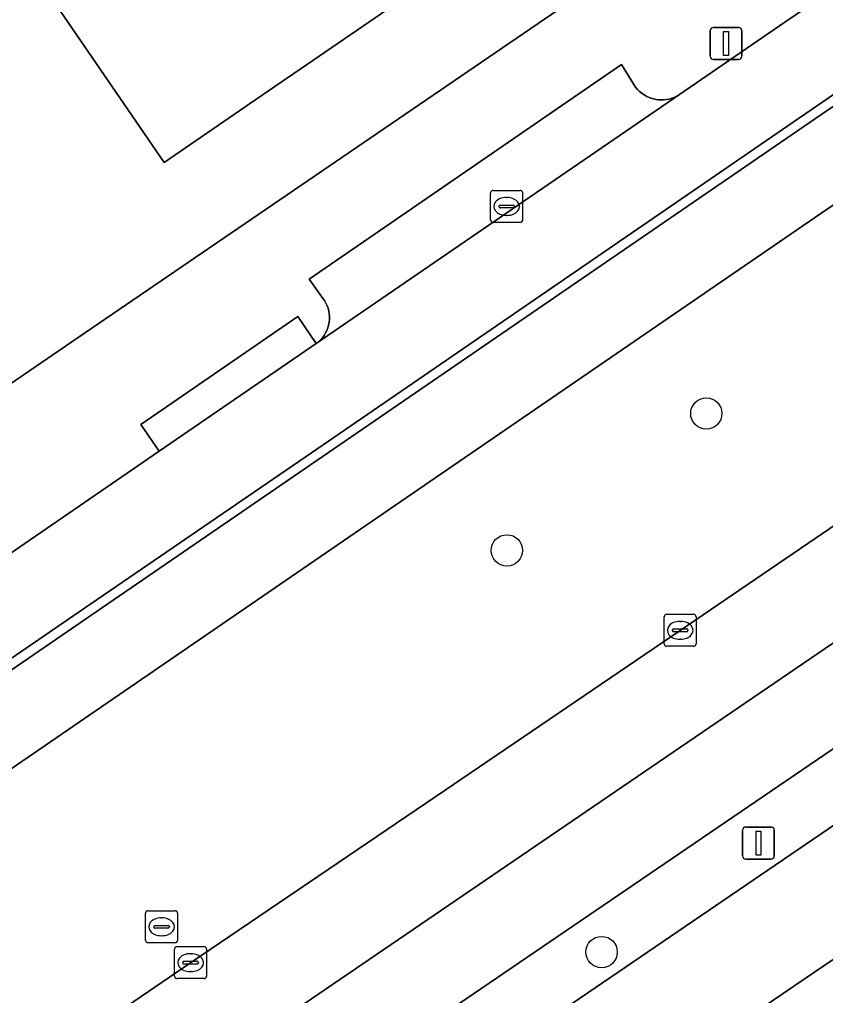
# Model space of a CAD drawing. Extents: x 157445 to 158888, y 383061 to 384688.
# Drawn here: x 158497.96 to 158523.16, y 383591.14 to 383621.64 of the extents above; entities that cross this region are included whole.
import ezdxf

# ---------------------------------------------------------------- set-up
doc = ezdxf.new("R2010")
doc.units = 0
for name, color, linetype in [('IMGEO_Berm_groen', 7, 'Continuous'), ('IMGEO_Boom', 7, 'Continuous'), ('IMGEO_Erf', 7, 'Continuous'), ('IMGEO_Fietspad_gesloten', 7, 'Continuous'), ('IMGEO_Kolk', 7, 'Continuous'), ('IMGEO_Lichtmast', 7, 'Continuous'), ('IMGEO_OVBaan_gesloten', 7, 'Continuous'), ('IMGEO_Pand', 7, 'Continuous'), ('IMGEO_Parkeervlak_open', 7, 'Continuous'), ('IMGEO_Rijbaan_lokaal_open', 7, 'Continuous'), ('IMGEO_Rijbaan_regionaal_gesloten', 7, 'Continuous'), ('IMGEO_Rioolput', 7, 'Continuous'), ('IMGEO_Verkeerseiland_open', 7, 'Continuous'), ('IMGEO_Voetpad_open', 7, 'Continuous')]:
    doc.layers.add(name, color=color, linetype=linetype)

msp = doc.modelspace()

# ---------------------------------------------------------------- linework, layer by layer
at = {"layer": 'IMGEO_Berm_groen'}
for points in [[(158534.043, 383603.699), (158614.863, 383658.766), (158650.87, 383683.315), (158649.601, 383684.834), (158542.718, 383612.011), (158532.907, 383605.325), (158500, 383582.902), (158421.837, 383529.639), (158421.008, 383529.093)], [(158618.032, 383680.773), (158597.382, 383666.576), (158524.995, 383616.939), (158509.882, 383606.575), (158500, 383599.794), (158400.504, 383531.525)], [(158472.766, 383571.328), (158488.049, 383581.718), (158500, 383589.896), (158503.312, 383592.163), (158510.98, 383597.353), (158518.614, 383602.55), (158529.635, 383610.058)], [(158421.762, 383527.194), (158500, 383580.503), (158534.043, 383603.699)]]:
    msp.add_lwpolyline(points, dxfattribs=at)
at = {"layer": 'IMGEO_Boom'}
for centre in [(158519.431, 383609.33), (158513.198, 383605.05), (158516.158, 383592.495)]:
    msp.add_circle(centre, 0.489, dxfattribs=at)
at = {"layer": 'IMGEO_Erf'}
for points in [[(158500, 383645.402), (158493.557, 383654.787), (158472.047, 383640.083), (158471.744, 383637.271), (158491.931, 383607.828), (158493.546, 383607.43), (158500, 383611.841), (158515.681, 383622.559)], [(158500.425, 383625.605), (158500, 383626.225), (158495.847, 383632.277), (158491.269, 383638.947), (158491.142, 383639.132), (158488.285, 383637.172), (158483.945, 383643.495), (158486.802, 383645.456), (158486.585, 383645.772), (158492.644, 383649.923), (158497.332, 383643.087), (158500, 383639.196), (158501.907, 383636.415), (158506.483, 383629.742), (158511.063, 383623.063), (158505.149, 383619.006), (158505.017, 383618.915), (158502.48, 383617.175), (158497.989, 383623.752), (158500.039, 383625.152), (158500.514, 383625.476)]]:
    msp.add_lwpolyline(points, close=True, dxfattribs=at)
at = {"layer": 'IMGEO_Fietspad_gesloten'}
for points in [[(158679.399, 383721.322), (158677.463, 383720.002), (158677.446, 383719.989), (158673.107, 383717.176), (158672.871, 383716.996), (158659.434, 383707.528), (158646.351, 383698.32), (158645.771, 383697.923), (158642.101, 383695.683), (158635.984, 383692.252), (158632.559, 383690.485), (158625.975, 383687.642), (158625.07, 383687.28), (158622.291, 383686.109), (158619.533, 383684.885), (158594.652, 383667.82), (158523.57, 383619.052), (158500, 383602.881), (158449.207, 383568.025), (158400.089, 383534.274), (158395.677, 383531.318), (158383.866, 383523.103)], [(158352.76, 383494.678), (158355.478, 383496.613), (158357.259, 383497.791), (158360.429, 383500), (158372.248, 383509.263), (158374.404, 383511.146), (158380.556, 383516.939), (158382.666, 383518.924), (158382.786, 383519.037), (158385.186, 383520.921), (158400.504, 383531.525), (158500, 383599.794), (158509.882, 383606.575), (158524.995, 383616.939), (158597.382, 383666.576), (158618.032, 383680.773)]]:
    msp.add_lwpolyline(points, dxfattribs=at)
at = {"layer": 'IMGEO_Kolk'}
for p, q in [((158512.764, 383616.3), (158513.616, 383616.3)), ((158512.689, 383615.374), (158512.689, 383616.226)), ((158513.177, 383616.08), (158513.202, 383616.08)), ((158513.69, 383616.226), (158513.69, 383615.374)), ((158512.948, 383615.794), (158512.948, 383615.806)), ((158513.386, 383615.757), (158512.988, 383615.757)), ((158512.991, 383615.843), (158513.389, 383615.843)), ((158513.432, 383615.806), (158513.432, 383615.794)), ((158513.2, 383615.52), (158513.175, 383615.52)), ((158513.616, 383615.3), (158512.764, 383615.3)), ((158518.113, 383602.125), (158518.113, 383602.977)), ((158518.188, 383603.051), (158519.04, 383603.051)), ((158519.114, 383602.977), (158519.114, 383602.125)), ((158518.372, 383602.545), (158518.372, 383602.557)), ((158518.415, 383602.594), (158518.813, 383602.594)), ((158518.601, 383602.831), (158518.626, 383602.831)), ((158518.856, 383602.557), (158518.856, 383602.545)), ((158518.81, 383602.508), (158518.412, 383602.508)), ((158518.624, 383602.271), (158518.599, 383602.271)), ((158519.04, 383602.051), (158518.188, 383602.051)), ((158502.811, 383591.738), (158502.811, 383592.59)), ((158502.886, 383592.664), (158503.738, 383592.664)), ((158503.812, 383592.59), (158503.812, 383591.738)), ((158503.113, 383592.207), (158503.511, 383592.207)), ((158503.299, 383592.444), (158503.324, 383592.444)), ((158503.07, 383592.158), (158503.07, 383592.17)), ((158503.508, 383592.121), (158503.11, 383592.121)), ((158503.322, 383591.884), (158503.297, 383591.884)), ((158503.554, 383592.17), (158503.554, 383592.158)), ((158503.738, 383591.664), (158502.886, 383591.664))]:
    msp.add_line(p, q, dxfattribs=at)
for points in [[(158512.764, 383616.3), (158513.616, 383616.3)], [(158512.689, 383615.374), (158512.689, 383616.226)], [(158513.69, 383616.226), (158513.69, 383615.374)], [(158513.616, 383615.3), (158512.764, 383615.3)], [(158518.113, 383602.125), (158518.113, 383602.977)], [(158518.188, 383603.051), (158519.04, 383603.051)], [(158519.114, 383602.977), (158519.114, 383602.125)], [(158519.04, 383602.051), (158518.188, 383602.051)], [(158502.811, 383591.738), (158502.811, 383592.59)], [(158502.886, 383592.664), (158503.738, 383592.664)], [(158503.812, 383592.59), (158503.812, 383591.738)], [(158503.738, 383591.664), (158502.886, 383591.664)]]:
    msp.add_lwpolyline(points, dxfattribs=at)
for centre, radius, start, end in [((158512.766, 383616.224), 0.0765, 91.552, 178.448), ((158512.766, 383616.224), 0.0765, 91.552, 178.448), ((158513.614, 383616.224), 0.0765, 1.552, 88.448), ((158513.614, 383616.224), 0.0765, 1.552, 88.448), ((158512.988, 383615.803), 0.0403, 85.8775, 175.7526), ((158512.985, 383615.793), 0.0366, 178.938, 274.7102), ((158513.389, 383615.8), 0.043, 264.8664, 352.4533), ((158513.393, 383615.805), 0.0386, 1.7309, 96.639), ((158512.766, 383615.376), 0.0765, 181.552, 268.448), ((158512.766, 383615.376), 0.0765, 181.552, 268.448), ((158513.614, 383615.376), 0.0765, 271.552, 358.448), ((158513.614, 383615.376), 0.0765, 271.552, 358.448), ((158518.19, 383602.975), 0.0765, 91.552, 178.448), ((158518.19, 383602.975), 0.0765, 91.552, 178.448), ((158519.038, 383602.975), 0.0765, 1.552, 88.448), ((158519.038, 383602.975), 0.0765, 1.552, 88.448), ((158518.412, 383602.554), 0.0403, 85.8775, 175.7526), ((158518.409, 383602.544), 0.0366, 178.938, 274.7102), ((158518.813, 383602.551), 0.043, 264.8664, 352.4533), ((158518.817, 383602.556), 0.0386, 1.7309, 96.639), ((158518.19, 383602.127), 0.0765, 181.552, 268.448), ((158518.19, 383602.127), 0.0765, 181.552, 268.448), ((158519.038, 383602.127), 0.0765, 271.552, 358.448), ((158519.038, 383602.127), 0.0765, 271.552, 358.448), ((158502.888, 383592.588), 0.0765, 91.552, 178.448), ((158502.888, 383592.588), 0.0765, 91.552, 178.448), ((158503.736, 383592.588), 0.0765, 1.552, 88.448), ((158503.736, 383592.588), 0.0765, 1.552, 88.448), ((158503.11, 383592.167), 0.0403, 85.8775, 175.7526), ((158503.515, 383592.169), 0.0386, 1.7309, 96.639), ((158503.107, 383592.157), 0.0366, 178.938, 274.7102), ((158503.511, 383592.164), 0.043, 264.8664, 352.4533), ((158502.888, 383591.74), 0.0765, 181.552, 268.448), ((158502.888, 383591.74), 0.0765, 181.552, 268.448), ((158503.736, 383591.74), 0.0765, 271.552, 358.448), ((158503.736, 383591.74), 0.0765, 271.552, 358.448)]:
    msp.add_arc(centre, radius, start, end, dxfattribs=at)
for centre, major_axis, ratio, start_param, end_param in [((158513.176, 383615.8), (-0.387, 0.002), 0.722429, 4.712389, 7.853982), ((158513.201, 383615.8), (-0.39, 0.002), 0.717154, 1.570796, 4.712389), ((158518.6, 383602.551), (-0.387, 0.002), 0.722429, 4.712389, 7.853982), ((158518.625, 383602.551), (-0.39, 0.002), 0.717154, 1.570796, 4.712389), ((158503.298, 383592.164), (-0.387, 0.002), 0.722429, 4.712389, 7.853982), ((158503.323, 383592.164), (-0.39, 0.002), 0.717154, 1.570796, 4.712389)]:
    msp.add_ellipse(centre, major_axis=major_axis, ratio=ratio, start_param=start_param, end_param=end_param, dxfattribs=at)
at = {"layer": 'IMGEO_Lichtmast'}
for p, q in [((158519.551, 383620.494), (158519.551, 383621.294)), ((158519.551, 383621.294), (158519.551, 383620.494)), ((158519.651, 383621.394), (158520.441, 383621.394)), ((158520.441, 383621.394), (158519.651, 383621.394)), ((158520.541, 383621.294), (158520.541, 383620.494)), ((158520.541, 383620.494), (158520.541, 383621.294)), ((158520.441, 383620.394), (158519.651, 383620.394)), ((158519.651, 383620.394), (158520.441, 383620.394)), ((158520.565, 383595.503), (158520.565, 383596.303)), ((158520.565, 383596.303), (158520.565, 383595.503)), ((158520.665, 383596.403), (158521.455, 383596.403)), ((158521.455, 383596.403), (158520.665, 383596.403)), ((158521.555, 383596.303), (158521.555, 383595.503)), ((158521.555, 383595.503), (158521.555, 383596.303)), ((158521.455, 383595.403), (158520.665, 383595.403)), ((158520.665, 383595.403), (158521.455, 383595.403))]:
    msp.add_line(p, q, dxfattribs=at)
for points in [[(158519.971, 383621.269), (158520.121, 383621.269), (158520.121, 383620.519), (158519.971, 383620.519), (158519.971, 383621.269)], [(158520.985, 383596.278), (158521.135, 383596.278), (158521.135, 383595.528), (158520.985, 383595.528), (158520.985, 383596.278)]]:
    msp.add_lwpolyline(points, dxfattribs=at)
for centre, start, end in [((158519.651, 383621.294), 90, 180), ((158519.651, 383621.294), 90, 180), ((158520.441, 383621.294), 0, 90), ((158520.441, 383621.294), 360, 90), ((158519.651, 383620.494), 180, 270), ((158519.651, 383620.494), 180, 270), ((158520.441, 383620.494), 270, 0), ((158520.441, 383620.494), 270, 0), ((158520.665, 383596.303), 90, 180), ((158520.665, 383596.303), 90, 180), ((158521.455, 383596.303), 0, 90), ((158521.455, 383596.303), 360, 90), ((158520.665, 383595.503), 180, 270), ((158520.665, 383595.503), 180, 270), ((158521.455, 383595.503), 270, 0), ((158521.455, 383595.503), 270, 0)]:
    msp.add_arc(centre, 0.1, start, end, dxfattribs=at)
at = {"layer": 'IMGEO_OVBaan_gesloten'}
for points in [[(158541.858, 383604.776), (158564.93, 383620.521), (158583.825, 383633.453), (158604.504, 383647.519), (158621.572, 383659.17), (158644.308, 383674.664), (158664, 383688.121), (158679.946, 383698.882), (158679.874, 383698.989), (158677.886, 383702.002), (158677.454, 383701.704), (158676.424, 383700.983), (158660.551, 383690.171), (158657.626, 383688.179), (158657.729, 383687.991), (158650.87, 383683.315), (158614.863, 383658.766), (158534.043, 383603.699), (158500, 383580.503), (158421.762, 383527.194)], [(158404.055, 383515.07), (158399.159, 383511.657), (158394.275, 383508.226), (158394.127, 383508.417), (158391.488, 383506.524), (158384.32, 383501.484), (158382.199, 383500), (158377.975, 383497.045), (158363.682, 383486.991), (158362.642, 383486.251), (158362.291, 383486.005), (158364.332, 383483.027), (158364.353, 383482.998), (158386.987, 383498.925), (158408.443, 383513.852), (158428.975, 383527.938), (158446.358, 383539.779), (158464.958, 383552.48), (158484.965, 383566.084), (158504.867, 383579.604), (158522.166, 383591.424), (158541.858, 383604.776)]]:
    msp.add_lwpolyline(points, dxfattribs=at)
msp.add_lwpolyline([(158365.354, 383481.561), (158416.544, 383517.531), (158540.809, 383602.111), (158637.817, 383668.138), (158680.904, 383697.465), (158679.946, 383698.882), (158664, 383688.121), (158644.308, 383674.664), (158621.572, 383659.17), (158604.504, 383647.519), (158583.825, 383633.453), (158564.93, 383620.521), (158541.858, 383604.776), (158522.166, 383591.424), (158504.867, 383579.604), (158484.965, 383566.084), (158464.958, 383552.48), (158446.358, 383539.779), (158428.975, 383527.938), (158408.443, 383513.852), (158386.987, 383498.925), (158364.353, 383482.998), (158364.367, 383482.977)], close=True, dxfattribs=at)
at = {"layer": 'IMGEO_Pand'}
msp.add_lwpolyline([(158506.483, 383629.742), (158500.425, 383625.605), (158500.514, 383625.476), (158500.039, 383625.152), (158497.989, 383623.752), (158502.48, 383617.175), (158505.017, 383618.915), (158505.149, 383619.006), (158511.063, 383623.063)], close=True, dxfattribs=at)
at = {"layer": 'IMGEO_Parkeervlak_open'}
msp.add_lwpolyline([(158518.593, 383619.299), (158518.524, 383619.257), (158518.443, 383619.216), (158518.359, 383619.183), (158518.272, 383619.157), (158518.183, 383619.14), (158518.093, 383619.13), (158518.002, 383619.128), (158517.912, 383619.135), (158517.822, 383619.149), (158517.734, 383619.172), (158517.649, 383619.202), (158517.567, 383619.24), (158517.488, 383619.285), (158517.413, 383619.337), (158517.344, 383619.395), (158517.28, 383619.459), (158517.222, 383619.529), (158516.779, 383620.233), (158507.015, 383613.531), (158507.459, 383612.907), (158507.495, 383612.855), (158507.54, 383612.778), (158507.577, 383612.698), (158507.607, 383612.615), (158507.63, 383612.53), (158507.645, 383612.443), (158507.652, 383612.355), (158507.651, 383612.266), (158507.643, 383612.178), (158507.626, 383612.091), (158507.602, 383612.006), (158507.57, 383611.924), (158507.532, 383611.844), (158507.486, 383611.769), (158507.433, 383611.698), (158507.375, 383611.631), (158507.31, 383611.571), (158507.241, 383611.516)], close=True, dxfattribs=at)
at = {"layer": 'IMGEO_Rijbaan_lokaal_open'}
for points in [[(158404.665, 383537.859), (158500, 383603.242), (158507.088, 383608.103), (158523.401, 383619.303), (158594.495, 383668.112)], [(158583.923, 383664.11), (158578.162, 383660.162), (158572.332, 383656.144), (158561.871, 383648.96), (158558.108, 383646.379), (158554.999, 383644.275), (158553.168, 383642.972), (158543.048, 383636.047), (158537.129, 383632.034), (158531.678, 383628.265), (158529.555, 383626.793), (158523.965, 383622.971), (158522.948, 383622.288), (158521.882, 383621.556), (158518.593, 383619.299), (158507.241, 383611.516), (158502.333, 383608.146), (158500, 383606.544), (158498.133, 383605.263), (158497.08, 383604.55), (158494.393, 383602.698), (158486.21, 383597.055), (158484.692, 383596.02), (158479.327, 383592.369)]]:
    msp.add_lwpolyline(points, dxfattribs=at)
at = {"layer": 'IMGEO_Rijbaan_regionaal_gesloten'}
for points in [[(158419.62, 383531.385), (158675.249, 383705.727), (158673.574, 383708.16), (158673.235, 383707.89), (158671.368, 383706.667), (158662.926, 383700.885), (158660.833, 383699.452), (158659.587, 383698.599), (158656.102, 383696.222), (158640.814, 383685.819), (158625.531, 383675.407), (158610.268, 383664.997), (158594.161, 383654.025), (158577.223, 383642.513), (158564.436, 383633.769), (158549.163, 383623.387), (158533.912, 383612.972), (158529.635, 383610.058), (158518.614, 383602.55), (158510.98, 383597.353), (158503.312, 383592.163), (158500, 383589.896), (158488.049, 383581.718), (158472.766, 383571.328)], [(158532.907, 383605.325), (158542.718, 383612.011), (158649.601, 383684.834), (158659.584, 383691.635), (158676.506, 383703.162), (158676.85, 383703.4), (158675.249, 383705.727), (158419.62, 383531.385), (158396.6, 383515.895), (158392.975, 383513.826), (158381.801, 383508.832), (158377.704, 383506.331), (158374.335, 383503.923), (158362.176, 383495.3), (158357.947, 383492.263), (158359.626, 383489.838), (158363.896, 383492.904), (158376.206, 383501.305), (158380.823, 383504.604), (158383.416, 383506.187), (158388.341, 383508.475), (158396.561, 383512.223), (158399.682, 383514.393), (158402.806, 383516.561)], [(158421.008, 383529.093), (158421.837, 383529.639), (158500, 383582.902), (158532.907, 383605.325)]]:
    msp.add_lwpolyline(points, dxfattribs=at)
at = {"layer": 'IMGEO_Rioolput'}
for p, q in [((158501.904, 383592.859), (158501.904, 383593.711)), ((158501.979, 383593.785), (158502.831, 383593.785)), ((158502.905, 383593.711), (158502.905, 383592.859)), ((158502.392, 383593.565), (158502.417, 383593.565)), ((158502.163, 383593.279), (158502.163, 383593.291)), ((158502.601, 383593.242), (158502.203, 383593.242)), ((158502.206, 383593.328), (158502.604, 383593.328)), ((158502.647, 383593.291), (158502.647, 383593.279)), ((158502.831, 383592.785), (158501.979, 383592.785)), ((158502.415, 383593.005), (158502.39, 383593.005))]:
    msp.add_line(p, q, dxfattribs=at)
for points in [[(158501.904, 383592.859), (158501.904, 383593.711)], [(158501.979, 383593.785), (158502.831, 383593.785)], [(158502.905, 383593.711), (158502.905, 383592.859)], [(158502.831, 383592.785), (158501.979, 383592.785)]]:
    msp.add_lwpolyline(points, dxfattribs=at)
for centre, radius, start, end in [((158501.981, 383593.709), 0.0765, 91.552, 178.448), ((158501.981, 383593.709), 0.0765, 91.552, 178.448), ((158502.829, 383593.709), 0.0765, 1.552, 88.448), ((158502.829, 383593.709), 0.0765, 1.552, 88.448), ((158502.203, 383593.288), 0.0403, 85.8775, 175.7526), ((158502.2, 383593.278), 0.0366, 178.938, 274.7102), ((158502.604, 383593.285), 0.043, 264.8664, 352.4533), ((158502.608, 383593.29), 0.0386, 1.7309, 96.639), ((158501.981, 383592.861), 0.0765, 181.552, 268.448), ((158501.981, 383592.861), 0.0765, 181.552, 268.448), ((158502.829, 383592.861), 0.0765, 271.552, 358.448), ((158502.829, 383592.861), 0.0765, 271.552, 358.448)]:
    msp.add_arc(centre, radius, start, end, dxfattribs=at)
for centre, major_axis, ratio, start_param, end_param in [((158502.391, 383593.285), (-0.387, 0.002), 0.722429, 4.712389, 7.853982), ((158502.416, 383593.285), (-0.39, 0.002), 0.717154, 1.570796, 4.712389)]:
    msp.add_ellipse(centre, major_axis=major_axis, ratio=ratio, start_param=start_param, end_param=end_param, dxfattribs=at)
at = {"layer": 'IMGEO_Verkeerseiland_open'}
msp.add_lwpolyline([(158403.193, 383537.3), (158399.691, 383534.859), (158400.089, 383534.274), (158449.207, 383568.025), (158500, 383602.881), (158523.57, 383619.052), (158594.652, 383667.82), (158619.533, 383684.885), (158619.216, 383685.422), (158617.63, 383684.079), (158616.756, 383683.403), (158594.495, 383668.112), (158523.401, 383619.303), (158507.088, 383608.103), (158500, 383603.242), (158404.665, 383537.859)], dxfattribs=at)
at = {"layer": 'IMGEO_Voetpad_open'}
for points in [[(158515.681, 383622.559), (158500, 383611.841), (158493.546, 383607.43)], [(158497.08, 383604.55), (158498.133, 383605.263), (158500, 383606.544), (158502.333, 383608.146), (158501.756, 383608.987), (158506.664, 383612.357), (158507.241, 383611.516), (158507.31, 383611.571), (158507.375, 383611.631), (158507.433, 383611.698), (158507.486, 383611.769), (158507.532, 383611.844), (158507.57, 383611.924), (158507.602, 383612.006), (158507.626, 383612.091), (158507.643, 383612.178), (158507.651, 383612.266), (158507.652, 383612.355), (158507.645, 383612.443), (158507.63, 383612.53), (158507.607, 383612.615), (158507.577, 383612.698), (158507.54, 383612.778), (158507.495, 383612.855), (158507.459, 383612.907), (158507.015, 383613.531), (158516.779, 383620.233), (158517.222, 383619.529), (158517.28, 383619.459), (158517.344, 383619.395), (158517.413, 383619.337), (158517.488, 383619.285), (158517.567, 383619.24), (158517.649, 383619.202), (158517.734, 383619.172), (158517.822, 383619.149), (158517.912, 383619.135), (158518.002, 383619.128), (158518.093, 383619.13), (158518.183, 383619.14), (158518.272, 383619.157), (158518.359, 383619.183), (158518.443, 383619.216), (158518.524, 383619.257), (158518.593, 383619.299), (158521.882, 383621.556), (158522.948, 383622.288)]]:
    msp.add_lwpolyline(points, dxfattribs=at)
msp.add_lwpolyline([(158506.664, 383612.357), (158501.756, 383608.987), (158502.333, 383608.146), (158507.241, 383611.516)], close=True, dxfattribs=at)

doc.saveas('drawing.dxf')
